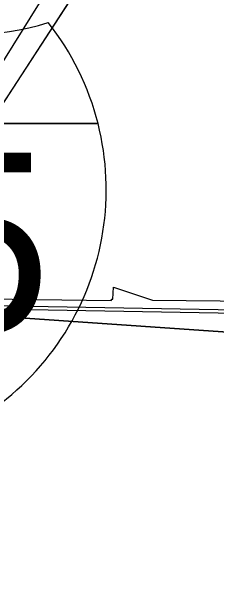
# Model space of a CAD drawing. Extents: x 0 to 34, y 0 to 22.
# Drawn here: x 7.3001 to 7.435, y 19.6883 to 20.079 of the extents above; entities that cross this region are included whole.
import ezdxf

# ---------------------------------------------------------------- set-up
doc = ezdxf.new("R2010")
doc.units = 0
for name, color, linetype in [('GM_X_Corporation', 7, 'Continuous'), ('GM_X_Interstate_Route', 7, 'Continuous'), ('GM_X_Interstate_Shield', 7, 'Continuous'), ('GM_X_Rail_Line', 7, 'Continuous')]:
    doc.layers.add(name, color=color, linetype=linetype)

msp = doc.modelspace()

# ---------------------------------------------------------------- linework, layer by layer
at = {"layer": 'GM_X_Corporation'}
for points in [[(7.025600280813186, 19.89619977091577), (7.076863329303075, 19.89321097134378), (7.117476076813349, 19.889607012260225), (7.117712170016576, 19.89655393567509), (7.133389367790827, 19.896404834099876), (7.133625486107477, 19.908304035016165), (7.1540250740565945, 19.907409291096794), (7.155827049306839, 19.90986370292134), (7.1558829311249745, 19.892167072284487), (7.218169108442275, 19.891235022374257), (7.224923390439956, 19.907241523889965), (7.2742104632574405, 19.987938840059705), (7.3598787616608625, 20.119675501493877), (7.540274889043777, 20.11380977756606), (7.5420706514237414, 20.382073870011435), (7.093242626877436, 20.38187501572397), (7.122863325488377, 20.41554708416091)], [(7.122863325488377, 20.41554708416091), (7.093242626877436, 20.38187501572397), (7.5420706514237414, 20.382073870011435), (7.540274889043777, 20.11380977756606), (7.3598787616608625, 20.119675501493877), (7.290670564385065, 20.013483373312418), (7.2742104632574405, 19.987938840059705), (7.224923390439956, 19.907241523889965), (7.21785842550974, 19.890501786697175), (7.365955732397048, 19.88862526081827), (7.366005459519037, 19.889352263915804), (7.3666889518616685, 19.88934607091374), (7.3672357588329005, 19.897274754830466), (7.3930785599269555, 19.888768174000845), (8.017474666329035, 19.882535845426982)]]:
    msp.add_lwpolyline(points, dxfattribs=at)
for points in [[(7.262060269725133, 20.38382247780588), (7.541675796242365, 20.38124280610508), (7.541267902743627, 19.86086510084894), (7.018655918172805, 19.896932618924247), (7.019058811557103, 20.144883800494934), (7.0190441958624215, 20.385093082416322)], [(7.018655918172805, 19.896932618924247), (7.541267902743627, 19.86086510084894), (7.528483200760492, 18.834273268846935), (7.006491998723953, 18.890806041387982), (6.504540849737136, 18.878123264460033), (6.512384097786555, 19.904382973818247)]]:
    msp.add_lwpolyline(points, close=True, dxfattribs=at)
at = {"layer": 'GM_X_Interstate_Route'}
msp.add_lwpolyline([(7.096899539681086, 19.74629085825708), (7.114546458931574, 19.768753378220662), (7.125327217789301, 19.78390859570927), (7.134076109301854, 19.796727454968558), (7.1485726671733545, 19.818419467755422), (7.163100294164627, 19.8408447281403), (7.170183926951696, 19.85181189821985), (7.18303382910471, 19.871639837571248), (7.193516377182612, 19.888006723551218), (7.213549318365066, 19.91928024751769), (7.251676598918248, 19.97901256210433), (7.279315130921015, 20.022570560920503), (7.339668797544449, 20.11913146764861)], dxfattribs=at)
at = {"layer": 'GM_X_Interstate_Shield'}
for p, q in [((7.083746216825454, 20.00527413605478), (7.356999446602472, 20.00527413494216)), ((7.356999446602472, 20.00527413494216), (7.083746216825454, 20.00527413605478)), ((7.356999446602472, 20.00527413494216), (7.083746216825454, 20.00527413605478))]:
    msp.add_line(p, q, dxfattribs=at)
for centre, radius, start, end in [((7.272259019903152, 20.241668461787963), 0.17755850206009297, 253.00907500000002, 286.990925), ((7.1848611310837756, 19.961737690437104), 0.1775585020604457, 14.193353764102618, 38.33103888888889), ((7.1848611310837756, 19.961737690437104), 0.1775585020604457, 281.53695833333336, 14.193353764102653)]:
    msp.add_arc(centre, radius, start, end, dxfattribs=at)
at = {"layer": 'GM_X_Rail_Line'}
for points in [[(6.912492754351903, 19.88958982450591), (7.710378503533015, 19.87553555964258), (8.023781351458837, 19.870693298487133), (8.086303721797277, 19.869360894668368), (8.36076625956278, 19.86203364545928), (8.48016184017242, 19.861147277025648), (8.522612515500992, 19.862033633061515), (8.575300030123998, 19.864076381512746), (8.63989451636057, 19.868865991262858), (8.689765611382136, 19.873533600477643), (8.77438213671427, 19.88391209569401), (8.848097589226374, 19.891670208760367), (8.898364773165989, 19.896318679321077), (8.900000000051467, 19.896468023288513)], [(6.912522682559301, 19.89190947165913), (7.710416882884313, 19.877855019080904), (8.023824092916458, 19.87301270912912), (8.086359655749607, 19.87168001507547), (8.360805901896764, 19.86435323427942), (8.480145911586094, 19.863467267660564), (8.52254262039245, 19.864352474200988), (8.575168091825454, 19.866392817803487), (8.639698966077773, 19.87117771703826), (8.689514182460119, 19.875840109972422), (8.774117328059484, 19.886216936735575), (8.847867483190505, 19.89397868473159), (8.898150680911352, 19.898628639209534), (8.900000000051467, 19.898797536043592)]]:
    msp.add_lwpolyline(points, dxfattribs=at)

# ---------------------------------------------------------------- texts
at = {"layer": 'GM_X_Interstate_Shield'}
msp.add_text('75', height=0.11837121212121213, dxfattribs=at).set_placement((7.1496778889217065, 19.867669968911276))

doc.saveas('drawing.dxf')
